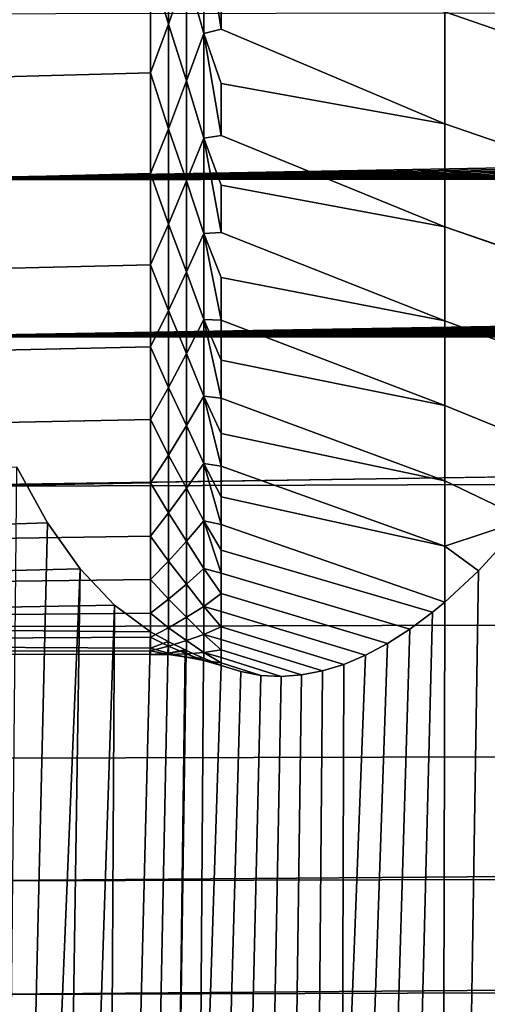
# Model space of a CAD drawing. Header units: metres. Extents: x -32 to 117, y -314 to 32.
# Tile 314 of 380: x 61.73 to 63.78, y -25.73 to -21.42. Entities that reach past the tile are written whole.
import ezdxf

# ---------------------------------------------------------------- set-up
doc = ezdxf.new("R2010")
doc.units = ezdxf.units.M
doc.layers.add('solid_24_501_064_XXX', color=7, linetype='CONTINUOUS')

msp = doc.modelspace()

# ---------------------------------------------------------------- linework, layer by layer
at = {"layer": 'solid_24_501_064_XXX'}
for points in [[(64.589394, -21.730217, 40.037037), (63.590717, -21.385654, 39.95153), (63.590717, -20.856897, 39.057758), (64.589394, -21.201721, 39.123596)], [(62.380379, -21.438772, 40.767521), (62.30183, -21.17178, 40.278408), (62.380379, -20.941795, 39.866131)], [(62.380379, -21.438772, 40.767521), (62.380379, -20.941795, 39.866131), (62.458523, -21.209841, 40.321789)], [(62.458523, -21.209841, 40.321789), (62.535694, -20.983858, 39.889648), (62.535694, -21.480265, 40.793697)], [(62.535694, -20.983858, 39.889648), (62.611195, -21.213486, 40.252457), (62.611195, -21.461163, 40.711277)], [(62.535694, -21.480265, 40.793697), (62.535694, -20.983858, 39.889648), (62.611195, -21.461163, 40.711277)], [(57.914215, -21.771067, 41.433041), (57.914215, -21.296295, 40.506184), (62.30183, -21.17178, 40.278408), (62.30183, -21.651829, 41.190823)], [(62.380379, -21.438772, 40.767521), (62.30183, -21.651829, 41.190823), (62.30183, -21.17178, 40.278408)], [(62.380379, -21.438772, 40.767521), (62.458523, -21.209841, 40.321789), (62.458523, -21.687349, 41.234459)], [(62.458523, -21.687349, 41.234459), (62.458523, -21.209841, 40.321789), (62.535694, -21.480265, 40.793697)], [(62.611195, -21.461163, 40.711277), (62.611195, -21.213486, 40.252457), (63.590717, -21.385654, 39.95153), (63.590717, -21.876135, 40.866871)], [(60.964661, -22.120783, 69.578514), (98.701004, -21.433485, 70.410347), (98.56823, -21.338821, 70.519997), (60.920532, -21.395403, 70.454597)], [(64.589394, -22.219381, 40.972134), (63.590717, -21.876135, 40.866871), (63.590717, -21.385654, 39.95153), (64.589394, -21.730217, 40.037037)], [(60.964661, -22.120783, 69.578514), (98.838081, -21.525372, 70.302826), (98.701004, -21.433485, 70.410347)], [(62.380379, -21.896973, 41.689224), (62.30183, -21.651829, 41.190823), (62.380379, -21.438772, 40.767521)], [(62.380379, -21.896973, 41.689224), (62.380379, -21.438772, 40.767521), (62.458523, -21.687349, 41.234459)], [(62.535694, -21.480265, 40.793697), (62.611195, -21.461163, 40.711277), (63.590717, -21.876135, 40.866871), (62.611195, -21.698915, 41.175316)], [(62.458523, -21.687349, 41.234459), (62.535694, -21.480265, 40.793697), (62.535694, -21.937744, 41.718056)], [(62.535694, -21.480265, 40.793697), (62.611195, -21.698915, 41.175316), (62.611195, -21.926638, 41.64436)], [(62.535694, -21.937744, 41.718056), (62.535694, -21.480265, 40.793697), (62.611195, -21.926638, 41.64436)], [(60.964661, -22.120783, 69.578514), (98.979118, -21.614199, 70.197838), (98.838081, -21.525372, 70.302826)], [(60.964661, -22.120783, 69.578514), (99.12426, -21.700073, 70.095345), (98.979118, -21.614199, 70.197838)], [(57.914215, -22.205524, 42.379463), (57.914215, -21.771067, 41.433041), (62.30183, -21.651829, 41.190823), (62.30183, -22.092579, 42.122856)], [(62.380379, -21.896973, 41.689224), (62.30183, -22.092579, 42.122856), (62.30183, -21.651829, 41.190823)], [(62.380379, -21.896973, 41.689224), (62.458523, -21.687349, 41.234459), (62.458523, -22.125607, 42.166611)], [(62.458523, -22.125607, 42.166611), (62.458523, -21.687349, 41.234459), (62.535694, -21.937744, 41.718056)], [(60.964661, -22.120783, 69.578514), (99.273651, -21.78319, 69.995193), (99.12426, -21.700073, 70.095345)], [(62.611195, -21.926638, 41.64436), (62.611195, -21.698915, 41.175316), (63.590717, -21.876135, 40.866871), (63.590717, -22.327457, 41.802135)], [(60.964661, -22.120783, 69.578514), (99.426888, -21.863321, 69.897743), (99.273651, -21.78319, 69.995193)], [(60.964661, -22.120783, 69.578514), (99.583549, -21.940245, 69.80336), (99.426888, -21.863321, 69.897743)], [(62.380379, -22.315571, 42.629574), (62.30183, -22.092579, 42.122856), (62.380379, -21.896973, 41.689224)], [(62.380379, -22.315571, 42.629574), (62.380379, -21.896973, 41.689224), (62.458523, -22.125607, 42.166611)], [(64.589378, -22.668365, 41.92728), (63.590717, -22.327457, 41.802135), (63.590717, -21.876135, 40.866871), (64.589394, -22.219381, 40.972134)], [(60.964661, -22.120783, 69.578514), (99.743607, -22.013964, 69.712112), (99.583549, -21.940245, 69.80336)], [(62.458523, -22.125607, 42.166611), (62.535694, -21.937744, 41.718056), (62.535694, -22.355469, 42.661049)], [(62.535694, -21.937744, 41.718056), (62.611195, -21.926638, 41.64436), (63.590717, -22.327457, 41.802135), (62.611195, -22.144222, 42.118191)], [(62.535694, -21.937744, 41.718056), (62.611195, -22.144222, 42.118191), (62.611195, -22.351568, 42.596588)], [(62.535694, -22.355469, 42.661049), (62.535694, -21.937744, 41.718056), (62.611195, -22.351568, 42.596588)], [(60.964661, -22.120783, 69.578514), (99.90741, -22.084723, 69.623802), (99.743607, -22.013964, 69.712112)], [(57.914215, -22.598862, 43.3437), (57.914215, -22.205524, 42.379463), (62.30183, -22.092579, 42.122856), (62.30183, -22.493231, 43.072819)], [(61.018482, -22.810589, 68.673569), (100.074524, -22.152353, 69.538712), (99.90741, -22.084723, 69.623802), (60.964661, -22.120783, 69.578514)], [(62.380379, -22.315571, 42.629574), (62.30183, -22.493231, 43.072819), (62.30183, -22.092579, 42.122856)], [(61.018482, -22.810589, 68.673569), (100.244469, -22.216682, 69.457146), (100.074524, -22.152353, 69.538712)], [(62.380379, -22.315571, 42.629574), (62.458523, -22.125607, 42.166611), (62.458523, -22.523823, 43.116562)], [(62.458523, -22.523823, 43.116562), (62.458523, -22.125607, 42.166611), (62.535694, -22.355469, 42.661049)], [(62.611195, -22.351568, 42.596588), (62.611195, -22.144222, 42.118191), (63.590717, -22.327457, 41.802135), (63.590717, -22.738819, 42.755653)], [(61.018482, -22.810589, 68.673569), (100.417091, -22.277657, 69.379265), (100.244469, -22.216682, 69.457146)], [(61.018482, -22.810589, 68.673569), (100.475067, -22.297195, 69.354187), (100.417091, -22.277657, 69.379265)], [(61.018482, -22.810589, 68.673569), (100.592857, -22.335503, 69.304855), (100.475067, -22.297195, 69.354187)], [(61.018482, -22.810589, 68.673569), (100.771347, -22.390133, 69.234108), (100.592857, -22.335503, 69.304855)], [(62.380379, -22.693808, 43.586876), (62.30183, -22.493231, 43.072819), (62.380379, -22.315571, 42.629574)], [(62.380379, -22.693808, 43.586876), (62.380379, -22.315571, 42.629574), (62.458523, -22.523823, 43.116562)], [(64.369179, -23.02743, 42.922611), (63.590717, -22.738819, 42.755653), (63.590717, -22.327457, 41.802135), (64.587082, -22.6723, 41.937485)], [(64.589378, -22.668365, 41.92728), (64.587082, -22.6723, 41.937485), (63.590717, -22.327457, 41.802135)], [(62.458523, -22.523823, 43.116562), (62.535694, -22.355469, 42.661049), (62.535694, -22.732679, 43.620964)], [(62.535694, -22.355469, 42.661049), (62.611195, -22.351568, 42.596588), (63.590717, -22.738819, 42.755653), (62.611195, -22.54858, 43.079334)], [(62.535694, -22.355469, 42.661049), (62.611195, -22.54858, 43.079334), (62.611195, -22.735168, 43.566208)], [(62.535694, -22.732679, 43.620964), (62.535694, -22.355469, 42.661049), (62.611195, -22.735168, 43.566208)], [(61.018482, -22.810589, 68.673569), (100.952072, -22.441429, 69.167252), (100.771347, -22.390133, 69.234108)], [(61.018482, -22.810589, 68.673569), (101.13472, -22.489323, 69.104454), (100.952072, -22.441429, 69.167252)], [(57.914215, -22.95035, 44.323971), (57.914215, -22.598862, 43.3437), (62.30183, -22.493231, 43.072819), (62.30183, -22.853058, 44.038986)], [(61.018482, -22.810589, 68.673569), (101.319817, -22.533989, 69.045563), (101.13472, -22.489323, 69.104454)], [(62.380379, -22.693808, 43.586876), (62.30183, -22.853058, 44.038986), (62.30183, -22.493231, 43.072819)], [(61.018482, -22.810589, 68.673569), (101.507027, -22.575394, 68.990685), (101.319817, -22.533989, 69.045563)], [(62.380379, -22.693808, 43.586876), (62.458523, -22.523823, 43.116562), (62.458523, -22.881273, 44.082592)], [(62.458523, -22.881273, 44.082592), (62.458523, -22.523823, 43.116562), (62.535694, -22.732679, 43.620964)], [(62.611195, -22.735168, 43.566208), (62.611195, -22.54858, 43.079334), (63.590717, -22.738819, 42.755653), (63.590717, -23.10948, 43.725719)], [(61.018482, -22.810589, 68.673569), (101.695877, -22.613462, 68.93998), (101.507027, -22.575394, 68.990685)], [(61.018482, -22.810589, 68.673569), (101.885963, -22.648134, 68.893593), (101.695877, -22.613462, 68.93998)], [(61.018482, -22.810589, 68.673569), (102.077766, -22.679514, 68.85144), (101.885963, -22.648134, 68.893593)], [(61.018482, -22.810589, 68.673569), (102.271088, -22.707611, 68.81356), (102.077766, -22.679514, 68.85144)], [(61.018482, -22.810589, 68.673569), (102.465469, -22.732393, 68.780029), (102.271088, -22.707611, 68.81356)], [(62.380379, -23.030998, 44.559391), (62.30183, -22.853058, 44.038986), (62.380379, -22.693808, 43.586876)], [(62.380379, -23.030998, 44.559391), (62.380379, -22.693808, 43.586876), (62.458523, -22.881273, 44.082592)], [(61.018482, -22.810589, 68.673569), (102.6605, -22.753826, 68.750954), (102.465469, -22.732393, 68.780029)], [(61.018482, -22.810589, 68.673569), (103.053566, -22.786808, 68.706055), (102.6605, -22.753826, 68.750954)], [(62.458523, -22.881273, 44.082592), (62.535694, -22.732679, 43.620964), (62.535694, -23.068695, 44.596066)], [(62.535694, -22.732679, 43.620964), (62.611195, -22.735168, 43.566208), (62.611195, -22.911245, 44.056976)], [(62.535694, -22.732679, 43.620964), (62.611195, -22.911245, 44.056976), (62.611195, -23.076729, 44.551422)], [(62.535694, -23.068695, 44.596066), (62.535694, -22.732679, 43.620964), (62.611195, -23.076729, 44.551422)], [(62.611195, -22.911245, 44.056976), (62.611195, -22.735168, 43.566208), (63.590717, -23.10948, 43.725719)], [(64.154732, -23.339918, 43.923134), (63.590717, -23.10948, 43.725719), (63.590717, -22.738819, 42.755653), (64.369179, -23.02743, 42.922611)], [(61.018482, -22.810589, 68.673569), (103.448738, -22.806604, 68.679024), (103.053566, -22.786808, 68.706055)], [(61.081928, -23.463768, 67.741013), (103.8451, -22.813183, 68.670021), (103.448738, -22.806604, 68.679024), (61.018482, -22.810589, 68.673569)], [(61.081928, -23.463768, 67.741013), (111.497986, -23.321703, 67.950768), (103.8451, -22.813183, 68.670021)], [(57.914215, -23.25934, 45.318451), (57.914215, -22.95035, 44.323971), (62.30183, -22.853058, 44.038986), (62.30183, -23.171406, 45.019604)], [(62.380379, -23.030998, 44.559391), (62.30183, -23.171406, 45.019604), (62.30183, -22.853058, 44.038986)], [(62.380379, -23.030998, 44.559391), (62.458523, -22.881273, 44.082592), (62.458523, -23.197313, 45.062946)], [(62.458523, -23.197313, 45.062946), (62.458523, -22.881273, 44.082592), (62.535694, -23.068695, 44.596066)], [(62.611195, -23.076729, 44.551422), (62.611195, -22.911245, 44.056976), (63.590717, -23.10948, 43.725719), (63.590717, -23.438778, 44.71059)], [(62.380379, -23.326534, 45.545364), (62.30183, -23.171406, 45.019604), (62.380379, -23.030998, 44.559391)], [(62.380379, -23.326534, 45.545364), (62.380379, -23.030998, 44.559391), (62.458523, -23.197313, 45.062946)], [(62.458523, -23.197313, 45.062946), (62.535694, -23.068695, 44.596066), (62.535694, -23.362906, 45.584583)], [(62.535694, -23.068695, 44.596066), (62.611195, -23.076729, 44.551422), (62.611195, -23.231543, 45.049309)], [(62.535694, -23.068695, 44.596066), (62.611195, -23.231543, 45.049309), (62.611195, -23.375618, 45.550407)], [(62.535694, -23.362906, 45.584583), (62.535694, -23.068695, 44.596066), (62.611195, -23.375618, 45.550407)], [(62.611195, -23.231543, 45.049309), (62.611195, -23.076729, 44.551422), (63.590717, -23.438778, 44.71059)], [(63.944248, -23.608929, 44.936775), (63.590717, -23.438778, 44.71059), (63.590717, -23.10948, 43.725719), (64.154732, -23.339918, 43.923134)], [(57.914215, -23.525261, 46.32531), (57.914215, -23.25934, 45.318451), (62.30183, -23.171406, 45.019604), (62.30183, -23.447699, 46.01289)], [(62.380379, -23.326534, 45.545364), (62.30183, -23.447699, 46.01289), (62.30183, -23.171406, 45.019604)], [(62.380379, -23.326534, 45.545364), (62.458523, -23.197313, 45.062946), (62.458523, -23.471371, 46.055859)], [(62.458523, -23.471371, 46.055859), (62.458523, -23.197313, 45.062946), (62.535694, -23.362906, 45.584583)], [(62.611195, -23.375618, 45.550407), (62.611195, -23.231543, 45.049309), (63.590717, -23.438778, 44.71059), (63.590717, -23.726126, 45.708511)], [(61.154922, -24.079227, 66.782272), (111.60289, -23.931751, 67.019882), (111.497986, -23.321703, 67.950768), (61.081928, -23.463768, 67.741013)], [(62.380379, -23.579882, 46.543011), (62.30183, -23.447699, 46.01289), (62.380379, -23.326534, 45.545364)], [(62.380379, -23.579882, 46.543011), (62.380379, -23.326534, 45.545364), (62.458523, -23.471371, 46.055859)], [(62.458523, -23.471371, 46.055859), (62.535694, -23.362906, 45.584583), (62.535694, -23.614779, 46.584728)], [(62.535694, -23.362906, 45.584583), (62.611195, -23.375618, 45.550407), (62.611195, -23.508884, 46.054489)], [(62.535694, -23.362906, 45.584583), (62.611195, -23.508884, 46.054489), (62.611195, -23.631283, 46.561321)], [(62.535694, -23.614779, 46.584728), (62.535694, -23.362906, 45.584583), (62.611195, -23.631283, 46.561321)], [(61.715961, -23.378817, 58.25071), (57.914215, -23.525261, 57.67469), (57.914215, -23.747616, 56.65733), (61.850834, -23.623327, 57.251381)], [(61.680023, -27.124332, 55.319473), (61.715961, -23.378817, 58.25071), (61.850834, -23.623327, 57.251381), (61.765278, -27.188999, 54.763199)], [(62.611195, -23.508884, 46.054489), (62.611195, -23.375618, 45.550407), (63.590717, -23.726126, 45.708511)], [(57.914215, -23.747616, 47.34267), (57.914215, -23.525261, 46.32531), (62.30183, -23.447699, 46.01289), (62.30183, -23.681431, 47.017044)], [(62.380379, -23.579882, 46.543011), (62.30183, -23.681431, 47.017044), (62.30183, -23.447699, 46.01289)], [(63.944248, -23.608929, 44.936775), (63.590717, -23.726126, 45.708511), (63.590717, -23.438778, 44.71059)], [(62.380379, -23.579882, 46.543011), (62.458523, -23.471371, 46.055859), (62.458523, -23.702948, 47.059528)], [(62.458523, -23.702948, 47.059528), (62.458523, -23.471371, 46.055859), (62.535694, -23.614779, 46.584728)], [(62.611195, -23.631283, 46.561321), (62.611195, -23.508884, 46.054489), (63.590717, -23.726126, 45.708511), (63.590317, -23.97076, 46.717228)], [(62.380379, -23.790581, 47.550529), (62.30183, -23.681431, 47.017044), (62.380379, -23.579882, 46.543011)], [(62.380379, -23.790581, 47.550529), (62.380379, -23.579882, 46.543011), (62.458523, -23.702948, 47.059528)], [(61.850834, -23.623327, 57.251381), (57.914215, -23.747616, 56.65733), (57.914215, -23.925997, 55.63134), (61.993603, -23.825478, 56.241089)], [(61.765278, -27.188999, 54.763199), (61.850834, -23.623327, 57.251381), (61.993603, -23.825478, 56.241089), (61.852444, -27.242393, 54.205154)], [(62.458523, -23.702948, 47.059528), (62.535694, -23.614779, 46.584728), (62.535694, -23.823856, 47.594685)], [(62.535694, -23.614779, 46.584728), (62.611195, -23.631283, 46.561321), (62.611195, -23.742754, 47.070663)], [(62.535694, -23.614779, 46.584728), (62.611195, -23.742754, 47.070663), (62.611195, -23.84325, 47.582291)], [(62.535694, -23.823856, 47.594685), (62.535694, -23.614779, 46.584728), (62.611195, -23.84325, 47.582291)], [(62.611195, -23.742754, 47.070663), (62.611195, -23.631283, 46.561321), (63.590317, -23.97076, 46.717228), (63.536488, -24.01515, 46.996941)], [(63.944248, -23.608929, 44.936775), (63.738014, -23.834209, 45.96212), (63.590717, -23.726126, 45.708511)], [(63.699471, -26.239594, 44.170712), (63.738014, -23.834209, 45.96212), (63.944248, -23.608929, 44.936775), (63.814915, -26.075146, 43.628929)], [(57.914215, -23.925997, 48.36866), (57.914215, -23.747616, 47.34267), (62.30183, -23.681431, 47.017044), (62.30183, -23.872181, 48.030239)], [(62.380379, -23.790581, 47.550529), (62.30183, -23.872181, 48.030239), (62.30183, -23.681431, 47.017044)], [(62.380379, -23.790581, 47.550529), (62.458523, -23.702948, 47.059528), (62.458523, -23.891628, 48.07214)], [(62.458523, -23.891628, 48.07214), (62.458523, -23.702948, 47.059528), (62.535694, -23.823856, 47.594685)], [(62.611195, -23.84325, 47.582291), (62.611195, -23.742754, 47.070663), (63.536488, -24.01515, 46.996941), (63.437531, -24.088987, 47.51767)], [(63.738014, -23.834209, 45.96212), (63.590317, -23.97076, 46.717228), (63.590717, -23.726126, 45.708511)], [(62.380379, -23.958252, 48.566093), (62.30183, -23.872181, 48.030239), (62.380379, -23.790581, 47.550529)], [(62.380379, -23.958252, 48.566093), (62.380379, -23.790581, 47.550529), (62.458523, -23.891628, 48.07214)], [(61.993603, -23.825478, 56.241089), (57.914215, -23.925997, 55.63134), (57.914215, -24.060074, 54.598629), (62.143898, -23.984343, 55.222794)], [(61.941414, -27.284388, 53.646023), (61.852444, -27.242393, 54.205154), (61.993603, -23.825478, 56.241089)], [(61.941414, -27.284388, 53.646023), (61.993603, -23.825478, 56.241089), (62.143898, -23.984343, 55.222794), (62.032127, -27.314884, 53.086273)], [(62.458523, -23.891628, 48.07214), (62.535694, -23.823856, 47.594685), (62.535694, -23.989761, 48.612625)], [(62.535694, -23.823856, 47.594685), (62.611195, -23.84325, 47.582291), (62.611195, -23.932722, 48.095955)], [(62.535694, -23.989761, 48.612625), (62.535694, -23.823856, 47.594685), (62.611195, -23.932722, 48.095955)], [(62.611195, -23.932722, 48.095955), (62.611195, -23.84325, 47.582291), (63.437531, -24.088987, 47.51767), (63.339958, -24.151598, 48.03968)], [(63.58519, -26.392673, 44.715199), (63.590317, -23.97076, 46.717228), (63.738014, -23.834209, 45.96212), (63.699471, -26.239594, 44.170712)], [(57.914215, -24.060074, 49.401371), (57.914215, -23.925997, 48.36866), (62.30183, -23.872181, 48.030239), (62.30183, -24.019602, 49.05064)], [(62.380379, -23.958252, 48.566093), (62.30183, -24.019602, 49.05064), (62.30183, -23.872181, 48.030239)], [(62.380379, -23.958252, 48.566093), (62.458523, -23.891628, 48.07214), (62.458523, -24.037069, 49.091858)], [(62.458523, -24.037069, 49.091858), (62.458523, -23.891628, 48.07214), (62.535694, -23.989761, 48.612625)], [(61.23737, -24.655987, 65.798668), (111.720169, -24.506769, 66.062012), (111.60289, -23.931751, 67.019882), (61.154922, -24.079227, 66.782272)], [(62.535694, -23.989761, 48.612625), (62.611195, -23.932722, 48.095955), (62.611195, -24.011129, 48.611427)], [(62.611195, -24.011129, 48.611427), (62.611195, -23.932722, 48.095955), (63.339958, -24.151598, 48.03968), (63.243752, -24.202967, 48.563068)], [(62.380379, -24.08259, 49.587872), (62.30183, -24.019602, 49.05064), (62.380379, -23.958252, 48.566093)], [(62.380379, -24.08259, 49.587872), (62.380379, -23.958252, 48.566093), (62.458523, -24.037069, 49.091858)], [(63.471935, -26.534534, 45.263035), (63.536488, -24.01515, 46.996941), (63.590317, -23.97076, 46.717228), (63.58519, -26.392673, 44.715199)], [(62.143898, -23.984343, 55.222794), (57.914215, -24.060074, 54.598629), (62.30183, -24.100189, 54.195641)], [(57.914215, -24.149595, 50.438896), (57.914215, -24.060074, 49.401371), (62.30183, -24.019602, 49.05064), (62.30183, -24.123428, 50.076397)], [(62.124695, -27.333984, 52.525196), (62.032127, -27.314884, 53.086273), (62.143898, -23.984343, 55.222794)], [(62.124695, -27.333984, 52.525196), (62.143898, -23.984343, 55.222794), (62.30183, -24.100189, 54.195641), (62.219036, -27.341652, 51.963234)], [(62.380379, -24.08259, 49.587872), (62.30183, -24.123428, 50.076397), (62.30183, -24.019602, 49.05064)], [(62.458523, -24.037069, 49.091858), (62.535694, -23.989761, 48.612625), (62.535694, -24.112192, 49.636703)], [(62.535694, -23.989761, 48.612625), (62.611195, -24.011129, 48.611427), (62.611195, -24.078436, 49.128468)], [(62.535694, -24.112192, 49.636703), (62.535694, -23.989761, 48.612625), (62.611195, -24.078436, 49.128468)], [(62.611195, -24.078436, 49.128468), (62.611195, -24.011129, 48.611427), (63.243752, -24.202967, 48.563068), (63.148846, -24.243151, 49.088184)], [(63.35984, -26.665064, 45.813549), (63.437531, -24.088987, 47.51767), (63.536488, -24.01515, 46.996941), (63.471935, -26.534534, 45.263035)], [(57.914215, -24.060074, 54.598629), (57.914215, -24.149595, 53.561104), (62.30183, -24.171839, 53.167137), (62.30183, -24.100189, 54.195641)], [(62.380379, -24.08259, 49.587872), (62.458523, -24.037069, 49.091858), (62.458523, -24.139008, 50.11684)], [(62.458523, -24.139008, 50.11684), (62.458523, -24.037069, 49.091858), (62.535694, -24.112192, 49.636703)], [(62.219036, -27.341652, 51.963234), (62.30183, -24.100189, 54.195641), (62.379253, -24.142944, 53.70388), (62.315048, -27.337814, 51.401115)], [(62.380379, -24.163372, 50.61401), (62.30183, -24.123428, 50.076397), (62.380379, -24.08259, 49.587872)], [(62.379253, -24.142944, 53.70388), (62.30183, -24.100189, 54.195641), (62.30183, -24.171839, 53.167137)], [(62.380379, -24.163372, 50.61401), (62.380379, -24.08259, 49.587872), (62.458523, -24.139008, 50.11684)], [(62.535694, -24.112192, 49.636703), (62.611195, -24.078436, 49.128468), (62.611195, -24.134609, 49.646832)], [(62.611195, -24.134609, 49.646832), (62.611195, -24.078436, 49.128468), (63.148846, -24.243151, 49.088184), (63.055367, -24.272104, 49.614323)], [(63.24905, -26.78413, 46.366013), (63.339958, -24.151598, 48.03968), (63.437531, -24.088987, 47.51767), (63.35984, -26.665064, 45.813549)], [(57.914215, -24.194397, 51.479309), (57.914215, -24.149595, 50.438896), (62.30183, -24.123428, 50.076397), (62.30183, -24.183468, 51.105644)], [(57.914215, -24.149595, 53.561104), (57.914215, -24.194397, 52.520691), (62.30183, -24.199615, 52.136513), (62.30183, -24.171839, 53.167137)], [(62.380379, -24.163372, 50.61401), (62.30183, -24.183468, 51.105644), (62.30183, -24.123428, 50.076397)], [(62.379253, -24.142944, 53.70388), (62.30183, -24.171839, 53.167137), (62.380379, -24.19376, 52.671944)], [(62.315048, -27.337814, 51.401115), (62.379253, -24.142944, 53.70388), (62.452919, -24.179733, 53.239231), (62.412643, -27.322409, 50.839375)], [(62.452919, -24.179733, 53.239231), (62.379253, -24.142944, 53.70388), (62.380379, -24.19376, 52.671944)], [(62.380379, -24.163372, 50.61401), (62.458523, -24.139008, 50.11684), (62.458523, -24.19726, 51.145233)], [(62.458523, -24.139008, 50.11684), (62.535694, -24.112192, 49.636703), (62.535694, -24.190926, 50.665066)], [(62.458523, -24.19726, 51.145233), (62.458523, -24.139008, 50.11684), (62.535694, -24.190926, 50.665066)], [(62.535694, -24.112192, 49.636703), (62.611195, -24.134609, 49.646832), (62.611195, -24.179625, 50.166286)], [(62.535694, -24.190926, 50.665066), (62.535694, -24.112192, 49.636703), (62.611195, -24.179625, 50.166286)], [(62.611195, -24.179625, 50.166286), (62.611195, -24.134609, 49.646832), (63.055367, -24.272104, 49.614323), (62.963444, -24.289783, 50.14077)], [(57.914215, -24.194397, 52.520691), (57.914215, -24.194397, 51.479309), (62.30183, -24.183468, 51.105644), (62.30183, -24.199615, 52.136513)], [(62.380379, -24.200451, 51.642654), (62.30183, -24.183468, 51.105644), (62.380379, -24.163372, 50.61401)], [(62.380379, -24.19376, 52.671944), (62.30183, -24.171839, 53.167137), (62.30183, -24.199615, 52.136513)], [(62.380379, -24.200451, 51.642654), (62.30183, -24.199615, 52.136513), (62.30183, -24.183468, 51.105644)], [(62.380379, -24.19376, 52.671944), (62.30183, -24.199615, 52.136513), (62.380379, -24.200451, 51.642654)], [(62.380379, -24.200451, 51.642654), (62.380379, -24.163372, 50.61401), (62.458523, -24.19726, 51.145233)], [(62.452919, -24.179733, 53.239231), (62.380379, -24.19376, 52.671944), (62.458321, -24.182289, 53.205284)], [(62.380379, -24.19376, 52.671944), (62.458523, -24.21172, 52.175171), (62.458321, -24.182289, 53.205284)], [(62.380379, -24.19376, 52.671944), (62.380379, -24.200451, 51.642654), (62.458523, -24.21172, 52.175171)], [(62.412643, -27.322409, 50.839375), (62.452919, -24.179733, 53.239231), (62.458321, -24.182289, 53.205284)], [(62.412643, -27.322409, 50.839375), (62.458321, -24.182289, 53.205284), (62.53405, -24.216347, 52.730785), (62.51194, -27.295469, 50.27729)], [(62.458321, -24.182289, 53.205284), (62.458523, -24.21172, 52.175171), (62.53405, -24.216347, 52.730785)], [(62.458523, -24.19726, 51.145233), (62.535694, -24.190926, 50.665066), (62.535694, -24.225822, 51.695847)], [(62.535694, -24.190926, 50.665066), (62.611195, -24.179625, 50.166286), (62.611195, -24.213461, 50.686588)], [(62.535694, -24.190926, 50.665066), (62.611195, -24.213461, 50.686588), (62.611195, -24.236103, 51.207497)], [(62.535694, -24.225822, 51.695847), (62.535694, -24.190926, 50.665066), (62.611195, -24.236103, 51.207497)], [(62.611195, -24.213461, 50.686588), (62.611195, -24.179625, 50.166286), (62.963444, -24.289783, 50.14077), (62.873104, -24.296173, 50.667355)], [(63.139618, -26.891666, 46.920155), (63.243752, -24.202967, 48.563068), (63.339958, -24.151598, 48.03968), (63.24905, -26.78413, 46.366013)], [(62.380379, -24.200451, 51.642654), (62.458523, -24.19726, 51.145233), (62.458523, -24.21172, 52.175171)], [(62.458523, -24.21172, 52.175171), (62.458523, -24.19726, 51.145233), (62.535694, -24.225822, 51.695847)], [(62.458523, -24.21172, 52.175171), (62.535694, -24.225822, 51.695847), (62.53405, -24.216347, 52.730785)], [(62.51194, -27.295469, 50.27729), (62.53405, -24.216347, 52.730785), (62.611195, -24.247766, 52.250172)], [(62.53405, -24.216347, 52.730785), (62.535694, -24.225822, 51.695847), (62.611195, -24.247766, 52.250172)], [(62.535694, -24.225822, 51.695847), (62.611195, -24.24754, 51.728771), (62.611195, -24.247766, 52.250172)], [(62.535694, -24.225822, 51.695847), (62.611195, -24.236103, 51.207497), (62.611195, -24.24754, 51.728771)], [(62.611195, -24.236103, 51.207497), (62.611195, -24.213461, 50.686588), (62.873104, -24.296173, 50.667355), (62.784283, -24.291302, 51.19445)], [(62.611195, -24.24754, 51.728771), (62.611195, -24.236103, 51.207497), (62.784283, -24.291302, 51.19445), (62.69698, -24.275166, 51.722054)], [(63.139618, -26.891666, 46.920155), (63.148846, -24.243151, 49.088184), (63.243752, -24.202967, 48.563068)], [(62.51194, -27.295469, 50.27729), (62.611195, -24.247766, 52.250172), (62.69698, -24.275166, 51.722054), (62.612869, -27.257008, 49.71526)], [(62.611195, -24.24754, 51.728771), (62.69698, -24.275166, 51.722054), (62.611195, -24.247766, 52.250172)], [(62.612869, -27.257008, 49.71526), (62.69698, -24.275166, 51.722054), (62.784283, -24.291302, 51.19445), (62.715309, -27.207018, 49.154003)], [(62.924549, -27.072393, 48.034893), (62.963444, -24.289783, 50.14077), (63.055367, -24.272104, 49.614323), (63.031414, -26.987766, 47.476658)], [(63.031414, -26.987766, 47.476658), (63.055367, -24.272104, 49.614323), (63.148846, -24.243151, 49.088184), (63.139618, -26.891666, 46.920155)], [(62.715309, -27.207018, 49.154003), (62.784283, -24.291302, 51.19445), (62.873104, -24.296173, 50.667355), (62.81916, -27.145489, 48.59412)], [(62.81916, -27.145489, 48.59412), (62.873104, -24.296173, 50.667355), (62.963444, -24.289783, 50.14077), (62.924549, -27.072393, 48.034893)], [(61.329178, -25.192995, 64.791786), (111.783379, -24.780708, 65.573372), (111.720169, -24.506769, 66.062012), (61.23737, -24.655987, 65.798668)], [(111.869812, -24.935986, 65.284271), (111.783379, -24.780708, 65.573372), (61.329178, -25.192995, 64.791786), (111.849297, -25.045408, 65.078438)], [(61.430183, -25.689291, 63.763187), (111.917885, -25.300724, 64.577332), (111.849297, -25.045408, 65.078438), (61.329178, -25.192995, 64.791786)], [(112.019928, -25.434189, 64.302101), (111.917885, -25.300724, 64.577332), (61.430183, -25.689291, 63.763187), (111.98938, -25.546492, 64.070229)], [(61.540291, -26.14397, 62.714478), (112.063469, -25.78253, 63.55735), (111.98938, -25.546492, 64.070229), (61.430183, -25.689291, 63.763187)]]:
    msp.add_3dface(points, dxfattribs=at)

doc.saveas('drawing.dxf')
